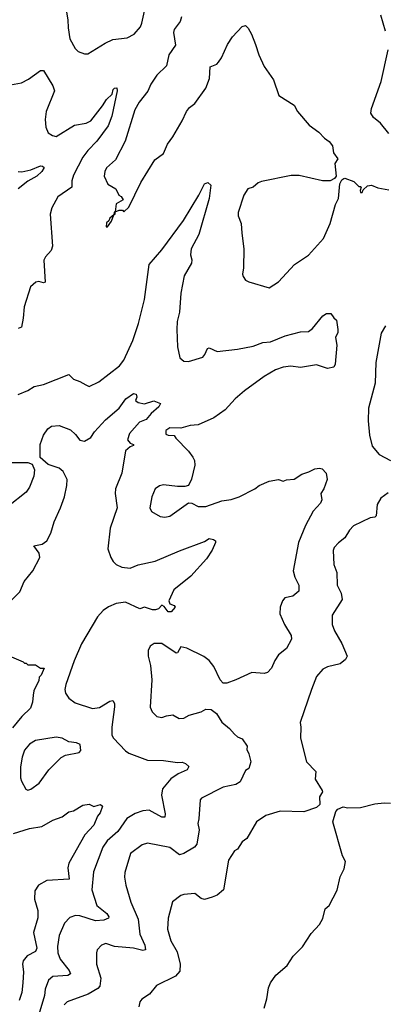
# Model space of a CAD drawing. Extents: x 1954678 to 2060275, y 904822 to 1016299.
# Tile 427 of 467: x 2048304 to 2050622, y 978850 to 985087. Entities that reach past the tile are written whole.
import ezdxf

# ---------------------------------------------------------------- set-up
doc = ezdxf.new("R2010")
doc.units = 0

msp = doc.modelspace()

# ---------------------------------------------------------------- linework, layer by layer
at = {"layer": '0CON20XD'}
for points in [[(2048600, 985135), (2048610, 985085), (2048610.6, 985035), (2048622.5, 984965), (2048655, 984904), (2048675, 984884.2), (2048715, 984870.8), (2048735, 984870.8), (2048845, 984938.6), (2048895, 984962), (2048985, 984971.9), (2049028.8, 984995), (2049068.8, 985041.2), (2049078.1, 985065), (2049122.1, 985267.9)], [(2049330, 985105), (2049321.2, 985075), (2049284, 985025), (2049280, 985005), (2049292, 984925), (2049250, 984865), (2049234.3, 984795), (2049173.9, 984736.1), (2049135, 984678), (2049115.3, 984634.7), (2049061.4, 984565), (2049033.3, 984515), (2048973.3, 984316.7), (2048911.7, 984198.3), (2048855, 984149.2), (2048842.9, 984125), (2048838.8, 984095), (2048862, 984045), (2048912.5, 984015), (2048932.5, 983975), (2048946.4, 983966.4), (2048960, 983945), (2048915, 983920), (2048910, 983870), (2048903.3, 983866.7), (2048900, 983850), (2048875, 983830), (2048868.3, 983811.7), (2048855, 983800), (2048852.5, 983775), (2048860, 983775), (2048885, 983810), (2048900, 983850), (2048910, 983855), (2048910, 983870), (2048935, 983880), (2048955, 983880), (2048965, 983870), (2048995, 983900), (2049072.5, 984055), (2049160.6, 984199.4), (2049215, 984240), (2049241.7, 984298.3), (2049275.8, 984345), (2049333.8, 984445), (2049361.2, 984505), (2049380.5, 984529.5), (2049413.9, 984556.1), (2049485, 984653.3), (2049506.9, 984713.1), (2049512.1, 984787.9), (2049554.4, 984805.6), (2049565, 984818), (2049583.1, 984845), (2049620.7, 984929.3), (2049652.7, 984977.3), (2049715, 985042.5), (2049735, 985050), (2049753, 985033), (2049773.3, 984995), (2049798.6, 984928.6), (2049819.2, 984865), (2049855, 984790), (2049914, 984705), (2049946.2, 984606.2), (2050043.8, 984545), (2050066.2, 984505), (2050138.3, 984418.3), (2050200, 984375), (2050236.1, 984336.1), (2050265.9, 984315.9), (2050287.7, 984287.7), (2050294.1, 984244.1), (2050320, 984205), (2050302.5, 984175), (2050310, 984095), (2050299.3, 984080.7), (2050273.3, 984066.7), (2050223.9, 984066.1), (2050075, 984098.9), (2050025, 984100.6), (2049837.7, 984062.3), (2049816.4, 984053.6), (2049785, 984026.7), (2049750, 984015), (2049726, 983975), (2049690, 983865), (2049688.8, 983845), (2049707.1, 983795), (2049712.9, 983735)], [(2050623, 985013), (2050594.2, 985115)], [(2050645, 984366.2), (2050591.2, 984431.2), (2050547, 984467), (2050530, 984495), (2050534.3, 984525), (2050595.6, 984695), (2050640.5, 984895)], [(2048245, 984672.9), (2048315, 984686), (2048360.5, 984709.5), (2048435, 984764), (2048455.7, 984765.7), (2048515, 984668), (2048524.4, 984635), (2048472.7, 984505), (2048464.5, 984455), (2048469.2, 984405), (2048485, 984370), (2048512.3, 984352.3), (2048535, 984346.2), (2048652.2, 984417.8), (2048725, 984430.6), (2048754.2, 984445), (2048829.8, 984540.2), (2048855, 984582), (2048890, 984615), (2048896.7, 984645), (2048905, 984653.3), (2048920, 984655), (2048921.2, 984635), (2048888.3, 984475), (2048864.2, 984415), (2048793.1, 984316.9), (2048735, 984257.1), (2048704, 984215), (2048645, 984100.8), (2048633.9, 984065), (2048634.5, 984025), (2048545.4, 983964.6), (2048507.1, 983895), (2048498.1, 983855), (2048512.7, 983652.7), (2048504.4, 983625), (2048467.5, 983585), (2048457.4, 983562.6), (2048465.7, 983424.3), (2048455, 983419.2), (2048425, 983428.2), (2048405.4, 983424.6), (2048373.3, 983395), (2048332.4, 983267.6), (2048326.9, 983195), (2048315, 983140), (2048295, 983130)], [(2048295, 984125.8), (2048316.9, 984123.1), (2048375, 984136.4), (2048435, 984160.6), (2048449.4, 984159.4), (2048459.3, 984149.3), (2048444.4, 984125), (2048413.3, 984095), (2048355, 984062.9), (2048294.5, 984015)], [(2049712.9, 983735), (2049724.3, 983635), (2049722.5, 983515), (2049716.2, 983475), (2049720.5, 983460.5), (2049736.1, 983436.1), (2049756.1, 983426.1), (2049885, 983388.8), (2049945, 983426), (2050046, 983535), (2050136, 983594), (2050229.5, 983700.5), (2050271.9, 983795), (2050305.7, 983915), (2050325.8, 983955), (2050333.6, 984046.4), (2050347, 984073), (2050359.3, 984080.7), (2050365, 984083.3), (2050421.7, 984061.7), (2050455, 984030), (2050465, 984030), (2050470, 984025), (2050462.5, 984005), (2050465, 983992.5), (2050475, 983992.5), (2050481.7, 984008.3), (2050510, 984035), (2050535, 984037.5), (2050575, 984022), (2050645, 984008.8)], [(2048295, 982713.3), (2048355, 982737.5), (2048395, 982762.5), (2048455, 982776.7), (2048615, 982840), (2048645, 982808.8), (2048685.9, 982795.9), (2048723.9, 982773.9), (2048745, 982763.8), (2048805, 982792), (2048936.2, 982893.8), (2048965, 982929.2), (2049021.8, 983055), (2049057.4, 983162.6), (2049096.1, 983315), (2049124.6, 983535.4), (2049205, 983629.4), (2049341.9, 983815), (2049440, 983975), (2049475, 984046.7), (2049497.5, 984055), (2049515, 984037.5), (2049505.4, 983954.6), (2049440, 983725), (2049391.8, 983635), (2049387.3, 983597.3), (2049395.8, 983565), (2049394.2, 983545), (2049346.2, 983465), (2049324.7, 983355.3), (2049317.5, 983235), (2049302.7, 983175), (2049299.5, 983125), (2049304.4, 983015), (2049320, 982945), (2049345, 982924.2), (2049375, 982921.9), (2049465, 982949.2), (2049478.6, 982965), (2049495, 983003.8), (2049505, 983008), (2049555, 982985.6), (2049685, 982999.4), (2049785, 983018.6), (2049845, 983041.9), (2049895, 983045.6), (2049986.2, 983083.8), (2050085, 983108.6), (2050135, 983111.2), (2050159.7, 983130.3), (2050225, 983210), (2050250, 983225), (2050276.1, 983226.1), (2050295, 983197.5), (2050313.6, 983183.6), (2050320, 983125), (2050320, 983105), (2050306.4, 983073.6), (2050313.8, 983025), (2050303.8, 982905), (2050295, 982886.7), (2050255, 982878), (2050185, 982899.4), (2050085, 982883.1), (2050022.2, 982892.2), (2049975, 982886), (2049925, 982868.2), (2049855, 982826.3), (2049728.5, 982735), (2049670.5, 982685), (2049606.9, 982615), (2049535, 982564.5), (2049435, 982519.4), (2049385, 982516.9), (2049325, 982500), (2049255, 982500.8), (2049230.8, 982485), (2049231.4, 982461.4), (2049245, 982454), (2049283, 982453), (2049293.3, 982435), (2049374.2, 982354.2), (2049402, 982315), (2049412, 982295), (2049414.2, 982265), (2049394.1, 982175.9), (2049373.6, 982136.4), (2049350.7, 982129.3), (2049305, 982128.8), (2049215, 982140), (2049190, 982135), (2049163.3, 982115), (2049141.2, 982065), (2049130, 981995), (2049140.5, 981970.5), (2049195, 981940), (2049225, 981936), (2049255, 981942.5), (2049375, 982026.7), (2049395, 982023.8), (2049435, 982004), (2049485, 982002.9), (2049585, 982039.2), (2049645, 982047.5), (2049695, 982064.2), (2049795, 982115.8), (2049823.2, 982136.8), (2049885, 982164.5), (2049945, 982173.3), (2049973.8, 982163.8), (2049995, 982172), (2050044.2, 982175.8), (2050092.6, 982207.4), (2050137.4, 982222.6), (2050175, 982242), (2050205, 982245.8), (2050221.7, 982241.7), (2050246.7, 982215), (2050252.5, 982175), (2050233.3, 982115), (2050213.3, 982085), (2050218.8, 982045), (2050212, 982025), (2050165, 981972.5), (2050116.6, 981883.4), (2050071.8, 981775), (2050037.1, 981595), (2050048.6, 981555), (2050072.9, 981505), (2050074.2, 981465.8), (2050036.7, 981435), (2049985, 981424), (2049970.8, 981405), (2049955.8, 981365), (2049953, 981323), (2049982, 981255), (2050025.8, 981185), (2050026.9, 981163.1), (2049995.8, 981104.2), (2049945, 981063.3), (2049921.7, 981028.3), (2049901.2, 980978.8), (2049875, 980951.2), (2049855, 980946.2), (2049775, 980951.9), (2049673.8, 980906.2), (2049616.8, 980883.2), (2049593.4, 980883.4), (2049574.4, 980905), (2049535, 980990), (2049505, 981027.1), (2049472.1, 981052.1), (2049363.3, 981105), (2049326.1, 981113.9), (2049305, 981076.7), (2049295, 981073.1), (2049205, 981134.4), (2049157.5, 981135), (2049131.7, 981118.3), (2049118.3, 981091.7), (2049118, 981055), (2049134.3, 980995), (2049141.9, 980905), (2049131.7, 980731.7), (2049143.4, 980703.4), (2049172.4, 980672.4), (2049205, 980666), (2049235, 980678), (2049273.9, 980683.9), (2049315, 980661.2), (2049345, 980662), (2049378.3, 980681.7), (2049455, 980702.2), (2049485, 980719.2), (2049517.3, 980717.3), (2049552.7, 980692.7), (2049585, 980637.5), (2049635, 980598), (2049665, 980561.2), (2049685, 980543.8), (2049715, 980532.5), (2049745.9, 980485.9), (2049743.8, 980465), (2049757.5, 980437.5), (2049768.9, 980385), (2049757, 980343), (2049735, 980330), (2049700.9, 980259.1), (2049675, 980243.3), (2049594.6, 980225.4), (2049457.5, 980155), (2049448.8, 980145), (2049440, 980025), (2049432.4, 979995), (2049440.9, 979955), (2049426.2, 979865), (2049413.2, 979845), (2049345, 979804.5), (2049317.5, 979797.5), (2049255, 979843.5), (2049115, 979870.8), (2049080.6, 979859.4), (2049005.7, 979805), (2048970, 979685), (2048967.5, 979655), (2048976.1, 979603.9), (2049007.8, 979497.8), (2049055, 979388.8), (2049066.1, 979295), (2049096.3, 979225), (2049100.8, 979195), (2049085, 979191.2), (2049025, 979204.7), (2048905, 979215.5), (2048850, 979235), (2048822.5, 979225), (2048796, 979195), (2048790, 979175), (2048791.4, 979105), (2048817.7, 979015), (2048812.3, 978965), (2048799.7, 978950.2), (2048738, 978915), (2048605, 978866), (2048585, 978846.7)], [(2050623.1, 983146.9), (2050595, 983100), (2050561.1, 982915), (2050558.2, 982785), (2050516.4, 982625), (2050513.5, 982545), (2050521.1, 982455), (2050539.2, 982385), (2050582.2, 982332.2), (2050654.4, 982294.4)], [(2048246.3, 981403.7), (2048305, 981462.5), (2048332.3, 981527.7), (2048387.1, 981595), (2048430.7, 981679.3), (2048427, 981707), (2048392.5, 981755), (2048445.4, 981764.6), (2048475.6, 981785), (2048501.5, 981835), (2048523.3, 981905), (2048563.3, 981995), (2048587.5, 982065), (2048603.2, 982136.8), (2048605.6, 982175), (2048580, 982225), (2048553.3, 982245), (2048485, 982268.8), (2048433, 982313), (2048433.6, 982395), (2048455, 982454), (2048483.1, 982495), (2048505, 982512.5), (2048555, 982516.9), (2048625, 982488.1), (2048658.7, 982458.7), (2048685, 982424), (2048715, 982416.7), (2048755, 982440.5), (2048777.9, 982475), (2048847.4, 982552.6), (2048934.4, 982625), (2048976, 982685), (2049025, 982719.2), (2049042.5, 982715), (2049046.7, 982695), (2049037.5, 982675), (2049055, 982662.5), (2049095, 982654), (2049155, 982672), (2049197.5, 982655), (2049186.7, 982635), (2049137.4, 982592.6), (2049105.7, 982555), (2049063.6, 982536.4), (2049000.8, 982465), (2048988, 982425), (2049005, 982404), (2049026, 982395), (2049025, 982390), (2049005, 982381.9), (2048974.2, 982355), (2048952.5, 982215), (2048912, 982115), (2048909.3, 982085), (2048921.8, 981995), (2048877.7, 981865), (2048862.9, 981735), (2048880.9, 981680.9), (2048896.2, 981655), (2048915.6, 981635.6), (2048952, 981618), (2049005, 981611.5), (2049055, 981633.1), (2049163.1, 981656.9), (2049317.2, 981722.8), (2049475, 981780.8), (2049505, 981801.4), (2049533.3, 981795), (2049545.8, 981785.8), (2049545.8, 981775), (2049525, 981726.7), (2049488.6, 981671.4), (2049388.2, 981561.8), (2049281.4, 981475), (2049248.7, 981405), (2049255, 981386.7), (2049284.2, 981375), (2049288.6, 981365), (2049265, 981335.7), (2049245, 981335.6), (2049220, 981370), (2049205, 981377.8), (2049185, 981355.5), (2049165, 981348.7), (2049145, 981349.2), (2049094.3, 981365.7), (2049065.7, 981354.3), (2048975, 981397.6), (2048915, 981389.7), (2048866.9, 981366.9), (2048833.8, 981345), (2048798.2, 981305), (2048695, 981132.9), (2048649.1, 981025), (2048595.6, 980875), (2048590.5, 980845), (2048595, 980821.2), (2048615, 980788.6), (2048655, 980760.5), (2048765, 980724.4), (2048809.8, 980730.2), (2048875, 980770.8), (2048895, 980773.8), (2048905.6, 980755.6), (2048905.7, 980735), (2048887.1, 980605), (2048887.5, 980555), (2048898, 980535), (2048974.7, 980454.7), (2048995, 980441.5), (2049115, 980395.6), (2049215, 980393.5), (2049305, 980380.8), (2049335, 980383.3), (2049355.8, 980375.8), (2049376.4, 980356.4), (2049366.2, 980335), (2049309.5, 980310.5), (2049262, 980278), (2049209.3, 980215), (2049202.8, 980175), (2049226.2, 980056.2), (2049223.8, 980035), (2049205, 980034.5), (2049125, 980079), (2049085, 980075.8), (2049035, 980058.2), (2048983.4, 980026.6), (2048925.3, 979944.7), (2048858.5, 979885), (2048830, 979845), (2048771.9, 979688.1), (2048760.6, 979575), (2048792.1, 979475), (2048855.6, 979425), (2048868.6, 979405), (2048868, 979395), (2048836.7, 979383.3), (2048785, 979379.2), (2048685, 979410.9), (2048657.9, 979412.1), (2048620.8, 979399.2), (2048588.9, 979365), (2048554.2, 979285.8), (2048543.7, 979216.3), (2048546.3, 979175), (2048561.1, 979135), (2048618.5, 979065), (2048626.8, 979043.2), (2048608.3, 979031.7), (2048513.3, 979026.7), (2048486.2, 979003.8), (2048465.4, 978945), (2048461.2, 978905), (2048425.2, 978785)], [(2048218.8, 982281.2), (2048355, 982280.8), (2048382, 982272), (2048397.5, 982235), (2048394.3, 982195), (2048366, 982125), (2048345.6, 982094.4), (2048232, 982005)], [(2050640.3, 982089.7), (2050594.3, 982055.7), (2050570, 982015), (2050565, 981943.3), (2050555, 981936.2), (2050525, 981932), (2050419.5, 981880.5), (2050395, 981853.3), (2050365, 981804), (2050325, 981773.8), (2050297, 981743), (2050291.4, 981725), (2050296, 981635), (2050314, 981585), (2050317.5, 981505), (2050342.9, 981455), (2050347.8, 981415), (2050284.4, 981315), (2050284.4, 981255), (2050300.6, 981215), (2050347.1, 981135), (2050379.2, 981055), (2050369.2, 981035), (2050335, 981005.6), (2050255, 980987.5), (2050225, 980972), (2050185, 980926.7), (2050154.1, 980844.1), (2050081.2, 980635), (2050086.2, 980605), (2050084.1, 980535.9), (2050122.5, 980385), (2050182, 980325), (2050176.7, 980276.7), (2050221.2, 980205), (2050223.3, 980195), (2050203.8, 980165), (2050207.5, 980115), (2050185, 980096.7), (2050105, 980070), (2049955, 980074.2), (2049865, 980046), (2049805, 980006), (2049745, 979901.2), (2049715, 979880), (2049685, 979833.3), (2049665, 979822.5), (2049627.3, 979762.7), (2049596.4, 979575), (2049555, 979541.5), (2049525, 979528.1), (2049475, 979513.1), (2049455, 979519.2), (2049415, 979551.2), (2049345, 979546.2), (2049325, 979540), (2049271.7, 979498.3), (2049246, 979395), (2049242, 979325), (2049262.2, 979252.2), (2049302.4, 979182.4), (2049322.2, 979105), (2049319.3, 979060.7), (2049291.1, 979028.9), (2049170.9, 978969.1), (2049126.7, 978915), (2049078, 978882), (2049066.2, 978865), (2049060, 978835)], [(2048251.7, 981051.7), (2048325, 981020), (2048335, 981010), (2048345, 981010), (2048355, 981000), (2048405, 981000), (2048435, 980980), (2048458.3, 980978.3), (2048440, 980935), (2048428.3, 980921.7), (2048425, 980900), (2048393.8, 980836.2), (2048388.3, 980808.3), (2048386.1, 980763.9), (2048373.3, 980725), (2048316.8, 980673.2), (2048258.7, 980601.3)], [(2048355, 980206.2), (2048375, 980212.5), (2048428.3, 980251.7), (2048488.6, 980335), (2048567, 980413), (2048595, 980428.8), (2048680, 980445), (2048691.7, 980458.3), (2048687.5, 980495), (2048665, 980506.7), (2048615, 980513.3), (2048572.5, 980535), (2048535, 980542.9), (2048405, 980520), (2048365, 980498), (2048335, 980458.8), (2048319.4, 980415), (2048308.6, 980355), (2048310, 980285), (2048315, 980263.3), (2048342.3, 980212.3), (2048355, 980206.2)], [(2048265, 979931.8), (2048365, 979963.3), (2048445, 979975.6), (2048515, 980015.6), (2048572.4, 980037.6), (2048615, 980068.8), (2048645, 980076.2), (2048705, 980112), (2048745, 980116.7), (2048775, 980103.8), (2048801.7, 980111.7), (2048816.1, 980116.1), (2048828, 980105), (2048815, 980062.5), (2048798, 980042), (2048773.3, 979985), (2048717.2, 979922.8), (2048615.3, 979744.7), (2048609.1, 979715), (2048616.7, 979643.3), (2048475, 979634.4), (2048424, 979605), (2048400.7, 979569.3), (2048397.3, 979515), (2048418.5, 979445), (2048418.3, 979398.3), (2048392.2, 979305), (2048412.9, 979205), (2048404.2, 979185), (2048352.1, 979157.9), (2048325.5, 979124.5), (2048321.1, 979105), (2048327.3, 979055), (2048323.8, 978985), (2048318.2, 978925), (2048300.8, 978875)], [(2049854.2, 978825), (2049871.4, 978885), (2049880.8, 978955), (2049893.8, 978985), (2049928.8, 979035), (2050000, 979095), (2050038, 979155), (2050096, 979215), (2050152.1, 979297.9), (2050204, 979355), (2050225, 979392.5), (2050241.4, 979455), (2050266, 979475), (2050316.6, 979573.4), (2050335, 979657.5), (2050361.7, 979708.3), (2050370, 979755), (2050350.8, 979790.8), (2050290, 980005), (2050308.3, 980071.7), (2050320, 980085), (2050355, 980100), (2050385, 980093.8), (2050465, 980096.2), (2050555, 980118.8), (2050615, 980126.2), (2050655.8, 980124.2)]]:
    msp.add_lwpolyline(points, dxfattribs=at)

doc.saveas('drawing.dxf')
